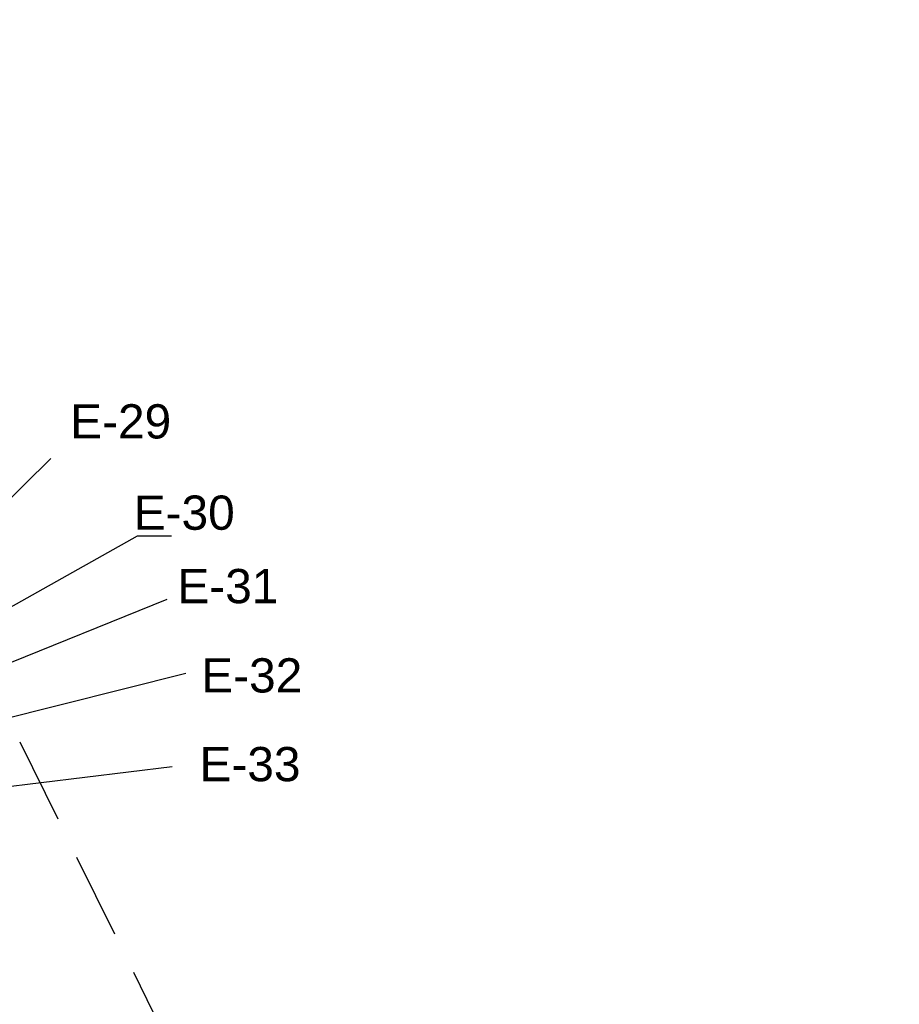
# Model space of a CAD drawing. Extents: x 3249832 to 3255657, y 13789405 to 13793316.
# Tile 603 of 656: x 3255143 to 3255657, y 13790471 to 13791046. Entities that reach past the tile are written whole.
import ezdxf

# ---------------------------------------------------------------- set-up
doc = ezdxf.new("R2010")
doc.units = 0
doc.header["$LTSCALE"] = 100
doc.header["$MEASUREMENT"] = 0
doc.linetypes.add('DASHED', pattern=[0.75, 0.5, -0.25])
doc.layers.add('PLAN', color=7, linetype='CONTINUOUS')
doc.layers.add('TARGETS_EAST', color=7, linetype='CONTINUOUS')
doc.styles.get("Standard").update_dxf_attribs({"font": 'arial.ttf'})

msp = doc.modelspace()

# ---------------------------------------------------------------- linework, layer by layer
at = {"layer": 'PLAN', "color": 8, "linetype": 'DASHED'}
msp.add_line((3253817.29, 13793315.6), (3255656.88, 13789581.47), dxfattribs=at)
at = {"layer": 'TARGETS_EAST', "color": 1}
for p, q in [((3255034.6, 13790665.69), (3255161.19, 13790790.13)), ((3255040.53, 13790648.5), (3255211.7, 13790744.97)), ((3255211.7, 13790744.97), (3255231.7, 13790744.97)), ((3255057.94, 13790638.67), (3255229.02, 13790707.93)), ((3255071.21, 13790590.51), (3255232, 13790610.14))]:
    msp.add_line(p, q, dxfattribs=at)
at = {"layer": 'TARGETS_EAST'}
msp.add_line((3255058.17, 13790618.89), (3255240.1, 13790664.67), dxfattribs=at)

# ---------------------------------------------------------------- texts
at = {"layer": 'TARGETS_EAST', "color": 1}
for s, p in [('E-29', (3255172.43, 13790801.75)), ('E-30', (3255209.56, 13790748.42)), ('E-31', (3255235.09, 13790705.52)), ('E-33', (3255247.99, 13790601.52))]:
    msp.add_text(s, height=20, dxfattribs=at).set_placement(p)
at = {"layer": 'TARGETS_EAST'}
msp.add_text('E-32', height=20, dxfattribs=at).set_placement((3255249.02, 13790653.35))

doc.saveas('drawing.dxf')
